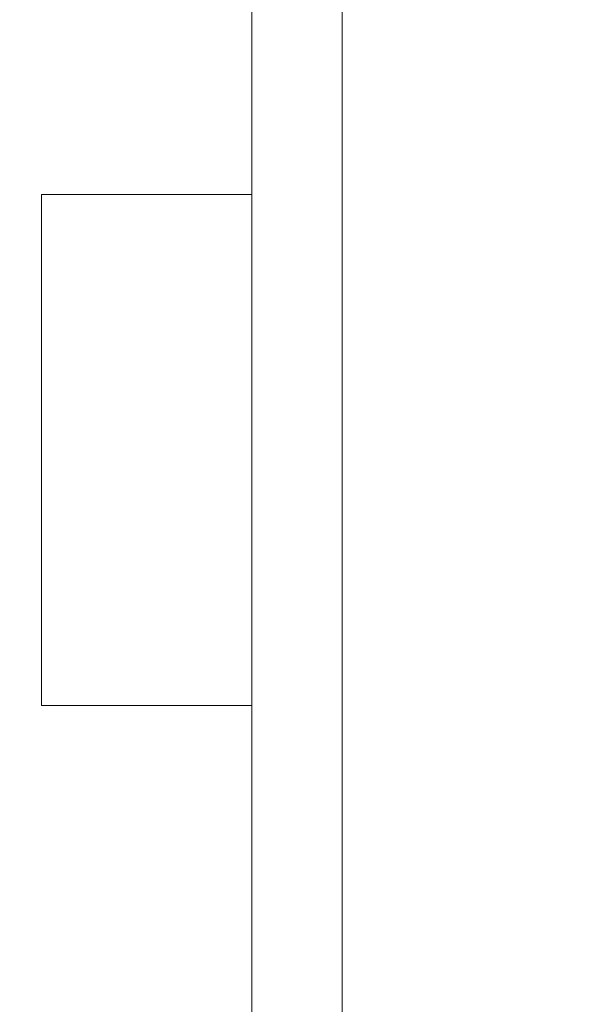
# Model space of a CAD drawing. Header units: metres. Extents: x -4 to 100, y -11 to 17.
# Tile 599 of 656: x 54.793 to 54.98, y 1.558 to 1.885. Entities that reach past the tile are written whole.
import ezdxf

# ---------------------------------------------------------------- set-up
doc = ezdxf.new("R2010")
doc.units = ezdxf.units.M
doc.header["$MEASUREMENT"] = 0
doc.linetypes.add('Wipeout_Contour', pattern=[1, 0, -1])
doc.layers.add('152 - Bemaßung_ Beschriftung.Ausbau', color=7, linetype='Continuous')
doc.layers.add('701 - Einrichtung.Möbel', color=7, linetype='Continuous')
doc.styles.add('ERSTELLTER_STIL_2', font='txt')
doc.dimstyles.new('ERSTELLTER_STIL__5', dxfattribs={"dimtxt": 0.1, "dimasz": 0.0532, "dimexe": 0.18, "dimexo": 0.0625, "dimgap": 0, "dimtad": 1, "dimtih": 1, "dimtoh": 1, "dimzin": 0, "dimdsep": 46, "dimtxsty": 'ERSTELLTER_STIL_2', "dimblk": 'ARROWHEAD_2', "dimblk1": 'ARROWHEAD_2', "dimblk2": 'ARROWHEAD_2', "dimcen": 0.09, "dimse1": 1, "dimse2": 1, "dimclrd": 7, "dimclre": 7, "dimclrt": 7, "dimazin": 0, "dimtfac": 1, "dimtdec": 4, "dimtmove": 0, "dimatfit": 3, "dimfxl": 1, "dimtolj": 1, "dimtzin": 0, "dimarcsym": 0})

# ---------------------------------------------------------------- blocks, each defined once
blk = doc.blocks.new('*D512')
at = {"layer": '152 - Bemaßung_ Beschriftung.Ausbau', "color": 7, "linetype": 'Continuous', "lineweight": 5}
for p, q in [((58.06, -4.6125), (58.06, -4.5075)), ((54.6202, -4.525), (54.57978, -4.595)), ((58.08021, -4.525), (58.03979, -4.595)), ((54.59999, -4.56), (58.06, -4.56)), ((58.06, -4.56), (58.195, -4.56))]:
    blk.add_line(p, q, dxfattribs=at)
at = {"layer": '152 - Bemaßung_ Beschriftung.Ausbau', "color": 7, "lineweight": 5, "char_height": 0.1, "attachment_point": 7, "style": 'ERSTELLTER_STIL_2'}
for s, insert in [('\\A1;{\\pql;\\fArial|b0|i0|c0|p38;13\\fArial|b0|i0|c0|p38;\\A1{\\H.66x;\\S5^  ;}}', (57.83791, -4.54171)), ('\\A1;{\\pql;\\fArial|b0|i0|c0|p38;3,46}', (56.09604, -4.54))]:
    blk.add_mtext(s, dxfattribs=dict(at, insert=insert))
blk = doc.blocks.new('ARROWHEAD_2')
at = {"color": 0, "linetype": 'Continuous', "lineweight": 0}
for p, q in [((-0.3781, -0.655), (0.3781, 0.655)), ((0, 0), (-1, 0))]:
    blk.add_line(p, q, dxfattribs=at)

msp = doc.modelspace()

# ---------------------------------------------------------------- wipeouts: each hides what was drawn before it
at = {"color": 254, "linetype": 'Wipeout_Contour', "lineweight": 0, "ltscale": 334.164431}
msp.add_wipeout([(54.59999, 3.00998), (54.59999, 1.00998), (55.39999, 1.00998), (55.39999, 2.20998), (56.79999, 2.20998), (56.79999, 3.00998)], dxfattribs=at).dxf.layer = '701 - Einrichtung.Möbel'

# ---------------------------------------------------------------- next in the draw order: wipeouts: each hides what was drawn before it
at = {"color": 254, "linetype": 'Wipeout_Contour', "lineweight": 0, "ltscale": 219.664615}
msp.add_wipeout([(54.8999, 2.14212), (54.8699, 2.14212), (54.8699, 1.34212), (54.8999, 1.34212)], dxfattribs=at).dxf.layer = '701 - Einrichtung.Möbel'

# ---------------------------------------------------------------- next in the draw order: linework, layer by layer
at = {"layer": '701 - Einrichtung.Möbel', "color": 7, "linetype": 'Continuous', "lineweight": 5, "flags": 128}
msp.add_lwpolyline([(54.8999, 2.14212), (54.8999, 1.34212), (54.8699, 1.34212), (54.8699, 2.14212)], close=True, dxfattribs=at)

# ---------------------------------------------------------------- next in the draw order: wipeouts: each hides what was drawn before it
at = {"color": 254, "linetype": 'Wipeout_Contour', "lineweight": 0, "ltscale": 219.459506}
msp.add_wipeout([(54.8699, 1.65712), (54.8699, 1.82712), (54.7999, 1.82712), (54.7999, 1.65712)], dxfattribs=at).dxf.layer = '701 - Einrichtung.Möbel'

# ---------------------------------------------------------------- next in the draw order: linework, layer by layer
at = {"layer": '701 - Einrichtung.Möbel', "color": 7, "linetype": 'Continuous', "lineweight": 5, "flags": 128}
msp.add_lwpolyline([(54.8699, 1.65712), (54.7999, 1.65712), (54.7999, 1.82712), (54.8699, 1.82712)], close=True, dxfattribs=at)

# ---------------------------------------------------------------- next in the draw order: dimensions: what is measured, and where the dimension line sits
at = {"layer": '152 - Bemaßung_ Beschriftung.Ausbau', "color": 7, "linetype": 'Continuous', "lineweight": 5}
dim = msp.add_linear_dim(base=(58.06, -4.56), p1=(54.59999, 0.69998), p2=(58.06, 3.25999), angle=0, dimstyle='ERSTELLTER_STIL__5', dxfattribs=at)
dim.commit()
dim.dimension.update_dxf_attribs({"geometry": '*D512', "text_midpoint": (56.22592, -4.49), "dimtype": 160})

doc.saveas('drawing.dxf')
